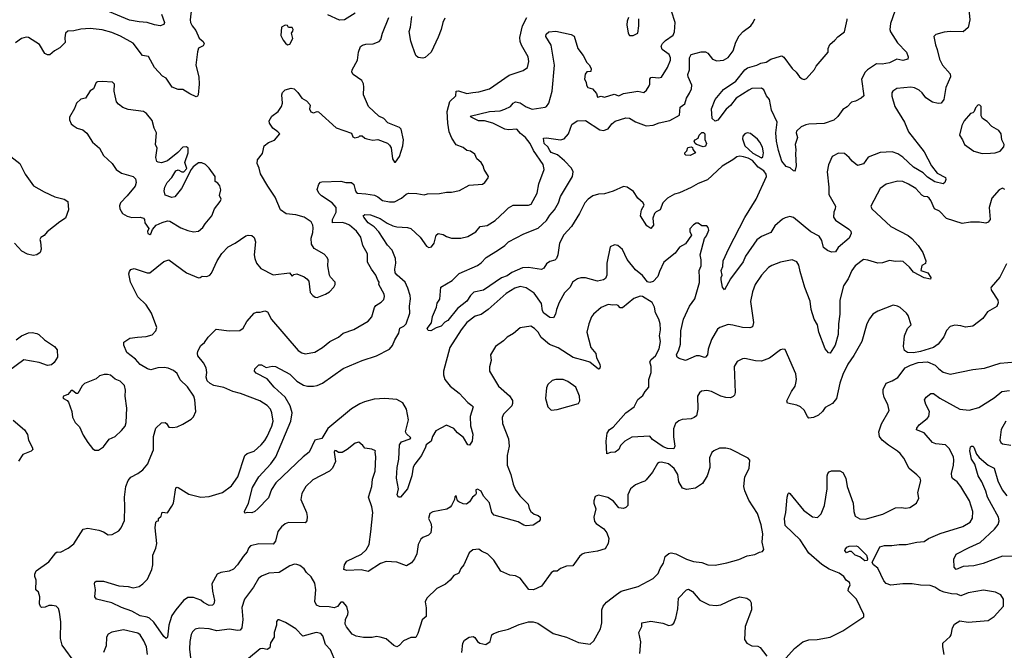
# Model space of a CAD drawing. Extents: x 1690054 to 1842981, y 782881 to 914114.
# Tile 465 of 656: x 1794160 to 1802451, y 814904 to 820218. Entities that reach past the tile are written whole.
import ezdxf

# ---------------------------------------------------------------- set-up
doc = ezdxf.new("R2010")
doc.units = 0

msp = doc.modelspace()

# ---------------------------------------------------------------- linework, layer by layer
at = {"layer": '0CON10XD'}
for points in [[(1802147.5, 820365), (1802160.8, 820215), (1802145, 820151.2), (1802104.2, 820115.8), (1801995, 820117.5), (1801945, 820111.4), (1801875, 820093.3), (1801857.5, 820075), (1801870, 820005), (1801885.6, 819965.6), (1801904.3, 819885), (1801930, 819835), (1801995, 819762), (1801997.9, 819735), (1801959.1, 819645), (1801940.8, 819545), (1801918.8, 819515), (1801895, 819510.8), (1801845, 819521.5), (1801788.8, 819558.8), (1801760.2, 819600.2), (1801735, 819624.5), (1801695, 819644.6), (1801665, 819649.6), (1801545, 819637.5), (1801512, 819615), (1801505, 819600), (1801505, 819572.5), (1801529.4, 819485), (1801610.5, 819355), (1801643.4, 819273.4), (1801774.5, 819105), (1801838.6, 818985), (1801884.5, 818924.5), (1801955, 818886.7), (1801957.7, 818872.3), (1801950, 818845), (1801935, 818833.8), (1801865, 818852.2), (1801805, 818891.3), (1801766.3, 818926.3), (1801685.4, 818975), (1801595, 819058.6), (1801555, 819087.1), (1801506.7, 819105), (1801405, 819097.1), (1801305, 819058.6), (1801265, 819003.3), (1801215, 818990), (1801170, 819025), (1801145, 819056.7), (1801105, 819090), (1801055, 819092), (1801001.2, 819065), (1800970, 818995), (1800958.6, 818935), (1800974.4, 818805.6), (1800973.1, 818745), (1801028.1, 818645), (1801027.5, 818625), (1801014.5, 818595), (1801012.1, 818555), (1801029.5, 818529.5), (1801142.1, 818452.1), (1801157.5, 818435), (1801161.1, 818415), (1801145, 818378.1), (1801051.1, 818298.9), (1801028, 818262), (1800995, 818259.2), (1800962.2, 818272.2), (1800927.9, 818297.9), (1800915, 818356.7), (1800892.5, 818392.5), (1800821, 818431), (1800675, 818551.5), (1800645, 818559.1), (1800605, 818548.2), (1800582.1, 818537.9), (1800518.3, 818481.7), (1800485, 818423.8), (1800405, 818390), (1800367.3, 818362.7), (1800272.2, 818225), (1800252.7, 818177.3), (1800145.8, 818035), (1800095, 817942.5), (1800077.5, 817965), (1800065.8, 818025), (1800065.8, 818044.2), (1800075.6, 818065), (1800065.8, 818105), (1800081.7, 818138.3), (1800084.4, 818185), (1800129.8, 818290.2), (1800265, 818550.8), (1800362.2, 818705), (1800448.5, 818895), (1800445, 818916.2), (1800425.6, 818945), (1800378, 818975), (1800329.9, 819029.9), (1800295, 819050.5), (1800255, 819063.3), (1800225, 819066.7), (1800198.3, 819061.7), (1800164.6, 819035.4), (1800075, 818984), (1799950.9, 818869.1), (1799872.8, 818837.2), (1799815, 818803.1), (1799715, 818758.6), (1799673.7, 818746.3), (1799615, 818713.3), (1799574.3, 818675), (1799552.5, 818615), (1799520.4, 818599.6), (1799506.2, 818583.8), (1799490, 818545), (1799498, 818485), (1799475, 818457.5), (1799441.2, 818481.2), (1799388.6, 818565), (1799396.5, 818615), (1799418, 818655), (1799408.9, 818675), (1799363.6, 818713.6), (1799328.7, 818768.7), (1799275, 818805.8), (1799245, 818812.5), (1799156.8, 818773.2), (1799085, 818751.5), (1799035, 818747.8), (1798985, 818733.3), (1798945.7, 818705), (1798918.5, 818675), (1798873.2, 818585), (1798805.3, 818474.7), (1798741.2, 818405), (1798704.4, 818335), (1798692.7, 818237.3), (1798679.2, 818205), (1798665, 818191.9), (1798625, 818179.4), (1798595, 818161.4), (1798572.9, 818125), (1798555, 818112.2), (1798445, 818129.5), (1798395, 818127.1), (1798305, 818087.3), (1798265, 818060), (1798218.1, 818041.9), (1798065, 817937.8), (1797985, 817922.5), (1797955, 817894), (1797924.4, 817845), (1797845.7, 817785), (1797765, 817683.8), (1797741.2, 817668.8), (1797710, 817635), (1797668.3, 817621.7), (1797623, 817597), (1797599.3, 817599.3), (1797590, 817615), (1797627, 817663), (1797635, 817717.5), (1797670, 817795), (1797675, 817830), (1797697.5, 817862.5), (1797706.7, 817965), (1797801.1, 818018.9)], [(1795605.8, 820315), (1795594.5, 820215.5), (1795597.8, 820195), (1795611.4, 820165), (1795644, 820125), (1795672.7, 820062.7), (1795703.8, 820035), (1795713.8, 820015), (1795705, 819996.7), (1795665, 819977.5), (1795657.5, 819947.5), (1795644.4, 819835), (1795668.9, 819735), (1795672.5, 819675), (1795662.5, 819585), (1795657.1, 819572.9), (1795645, 819568), (1795591.7, 819591.7), (1795535, 819628.8), (1795495, 819628.6), (1795445, 819648), (1795395, 819724), (1795362.1, 819742.1), (1795294.4, 819815), (1795245, 819907.5), (1795195, 819916), (1795115, 820019.1), (1795008.6, 820078.6), (1794935, 820109.4), (1794855, 820133.1), (1794755, 820142.9), (1794675, 820138.8), (1794615, 820123.8), (1794565, 820121.2), (1794545, 820102.5), (1794540, 820065), (1794543.8, 820025), (1794498.6, 819981.4), (1794452, 819955), (1794415, 819922), (1794395, 819921.2), (1794372.7, 819932.7), (1794327.4, 820007.4), (1794235, 820066.2), (1794215, 820071.2), (1794175, 820058.8), (1794125, 820022)], [(1795353, 820263), (1795379.2, 820195), (1795374, 820176), (1795343.9, 820166.1), (1795295.8, 820174.2), (1795235, 820194.5), (1795165, 820198.6), (1795085, 820214.4), (1794815, 820326.7)], [(1796985, 820271.4), (1796895, 820215.7), (1796852.1, 820212.1), (1796755, 820258.1)], [(1798244.2, 819464.2), (1798294, 819485), (1798315, 819513.8), (1798335, 819524), (1798375, 819515.8), (1798425, 819481.9), (1798475, 819464.6), (1798585, 819479.2), (1798596, 819485), (1798615, 819513.3), (1798642.5, 819615), (1798663.1, 819835), (1798635, 820002.5), (1798591.2, 820075), (1798592, 820095), (1798615, 820115.6), (1798675, 820120), (1798805, 820094), (1798827.9, 820077.9), (1798859.2, 819975), (1798905.7, 819915), (1798935, 819857.5), (1798955, 819837.5), (1798973.3, 819805), (1798968, 819782), (1798935, 819778.8), (1798922.3, 819757.7), (1798917.1, 819717.1), (1798929.7, 819689.7), (1798932.5, 819665), (1798945, 819646.7), (1798983.6, 819633.6), (1799017.5, 819595), (1799025, 819564.5), (1799055, 819573.1), (1799085, 819565.6), (1799165, 819590.8), (1799205, 819575.6), (1799245, 819595.7), (1799365, 819614.2), (1799415, 819604), (1799437.5, 819625), (1799459.8, 819660.2), (1799465.7, 819675), (1799466.2, 819715), (1799475, 819730), (1799486.2, 819733.8), (1799542.5, 819727.5), (1799565.6, 819734.4), (1799614.2, 819815), (1799639.2, 819875), (1799640.8, 819895), (1799630, 819925), (1799568.9, 819965), (1799560.9, 819995), (1799572.7, 820017.3), (1799597.9, 820042.1), (1799662.7, 820087.3), (1799674, 820115), (1799679.1, 820195), (1799649.7, 820289.7)], [(1801529.7, 820290.3), (1801492.9, 820185), (1801487.1, 820135), (1801492.5, 820115), (1801552.2, 820022.2), (1801627.5, 819945), (1801641.2, 819905), (1801637.5, 819885), (1801595, 819872.9), (1801545, 819886), (1801485, 819853.5), (1801423.3, 819843.3), (1801375, 819844.4), (1801298.1, 819795), (1801279.1, 819775), (1801247.1, 819715), (1801267.3, 819575), (1801245, 819555.4), (1801199.1, 819530.9), (1801165, 819522), (1801127.8, 819482.2), (1801089.7, 819460.3), (1801048.6, 819401.4), (1801015, 819372.2), (1800935, 819341.8), (1800805, 819336.8), (1800779.8, 819330.2), (1800740, 819315), (1800702.1, 819277.9), (1800698, 819265), (1800708, 819225), (1800688.8, 819165), (1800695.6, 819125), (1800691.4, 819085), (1800698.6, 818985), (1800690, 818950), (1800685, 818942.5), (1800676.7, 818943.3), (1800648.3, 818968.3), (1800615, 818979.2), (1800578.1, 819025), (1800548.1, 819115), (1800533.3, 819195), (1800527.8, 819265), (1800537.1, 819355), (1800490, 819455), (1800474.2, 819545), (1800448.4, 819575), (1800426.7, 819626.7), (1800405, 819641.1), (1800325, 819638.6), (1800300, 819625), (1800193.9, 819556.1), (1800145.6, 819495), (1800107.4, 819462.6), (1800038.7, 819371.3), (1800015, 819361.1), (1799990.5, 819385), (1799985.7, 819465), (1800016.2, 819545), (1800085, 819629.2), (1800189.3, 819700.7), (1800265, 819794), (1800287.6, 819812.4), (1800367.5, 819835), (1800399.4, 819850.6), (1800445, 819859.4), (1800485, 819884), (1800565, 819910), (1800578.3, 819911.7), (1800595, 819902.5), (1800664, 819805), (1800698, 819775), (1800726.2, 819735), (1800748.3, 819718.3), (1800765, 819714.2), (1800785, 819721.4), (1800852.7, 819797.3), (1800866.7, 819825), (1800966.7, 819945), (1800966.9, 819975), (1800980.9, 820009.1), (1801025, 820044.4), (1801047.9, 820072.1), (1801105.7, 820115), (1801128.8, 820215), (1801126.7, 820225)], [(1799514.7, 817385.3), (1799543.6, 817445), (1799555.4, 817505), (1799547.3, 817555), (1799556.5, 817605), (1799554.4, 817655), (1799542, 817695), (1799515, 817746.7), (1799506.4, 817795), (1799485, 817835.7), (1799405.4, 817885.4), (1799385, 817889.4), (1799332.7, 817867.3), (1799235, 817788.8), (1799215, 817788.8), (1799198.9, 817808.9), (1799185, 817814.6), (1799155, 817812.1), (1799115, 817818.5), (1799057.4, 817792.6), (1798990.8, 817735), (1798975.5, 817714.5), (1798951.9, 817655), (1798935.8, 817585), (1798970, 817455), (1799012, 817405), (1799018.2, 817368.2), (1799046, 817315), (1799048.3, 817291.7), (1799043, 817277), (1799035, 817273.8), (1798960.8, 817330.8), (1798925, 817343.8), (1798819.2, 817370.8), (1798695, 817452.7), (1798621.5, 817481.5), (1798550.9, 817540.9), (1798525, 817584), (1798495.8, 817615), (1798464.2, 817635.8), (1798375, 817622.5), (1798317.3, 817572.7), (1798265, 817543.8), (1798235, 817511.2), (1798166.7, 817465), (1798123.3, 817395), (1798131.2, 817345), (1798117, 817293), (1798116.4, 817256.4), (1798190.9, 817130.9), (1798285, 817049.4), (1798309.4, 817009.4), (1798310.5, 816985), (1798303.3, 816965), (1798234.3, 816895), (1798222.5, 816865), (1798225.8, 816815), (1798277.3, 816687.3), (1798282.2, 816625), (1798264.4, 816545), (1798264.6, 816465), (1798296.7, 816386.7), (1798315.3, 816305.3), (1798335.4, 816255), (1798370.4, 816205), (1798442.5, 816135), (1798450.3, 816100.3), (1798464, 816075), (1798492.6, 816052.6), (1798525, 816040.8), (1798542, 816025), (1798542, 816005), (1798531.7, 815988.3), (1798485, 815960), (1798424.2, 815954.2), (1798405, 815958.8), (1798357, 815987), (1798154.3, 816044.3), (1798134.3, 816065), (1798115, 816146.7), (1798064.2, 816204.2), (1798045, 816246.2), (1798015, 816262.5), (1798000, 816255), (1798002.5, 816225), (1797997.5, 816215), (1797972.5, 816195), (1797946.7, 816155), (1797923.6, 816136.4), (1797895, 816138.8), (1797857.5, 816155), (1797847.5, 816165), (1797835, 816210), (1797823, 816197), (1797820, 816175), (1797796.7, 816125), (1797785, 816110), (1797755.8, 816094.2), (1797638.9, 816071.1), (1797613.1, 816056.9), (1797602, 816015), (1797622, 815975), (1797628.8, 815945), (1797620.8, 815895), (1797601.2, 815875), (1797554.6, 815855.4), (1797538.1, 815841.9), (1797514.2, 815795), (1797503, 815717), (1797485.6, 815674.4), (1797459.1, 815640.9), (1797417.5, 815615), (1797335, 815647.1), (1797245, 815652.2), (1797198.9, 815635), (1797095, 815567.5), (1797035, 815582.2), (1796915, 815576.7), (1796890, 815585), (1796896, 815625), (1796915, 815654), (1797037, 815713), (1797078.8, 815751.2), (1797101.8, 815795), (1797116.3, 815903.7), (1797134.4, 816065), (1797125, 816113.3), (1797097.1, 816195), (1797126.5, 816285), (1797131.9, 816345), (1797154.3, 816415), (1797158.8, 816535), (1797152.5, 816575), (1797157.5, 816585), (1797125, 816600), (1797065, 816607.5), (1797049.3, 816629.3), (1797015, 816657.5), (1796985, 816650), (1796916.7, 816595), (1796875, 816572), (1796845, 816572), (1796825, 816586), (1796812.7, 816587.3), (1796808.8, 816575), (1796820.6, 816495), (1796795, 816439.2), (1796768.8, 816415), (1796628.3, 816341.7), (1796570.8, 816285), (1796536, 816225), (1796528.8, 816175), (1796575.6, 816065), (1796581.3, 816031.3), (1796579.2, 815995), (1796565, 815978), (1796425, 815980.5), (1796395, 815968.9), (1796364.6, 815945.4), (1796333.3, 815905), (1796314.4, 815825), (1796295, 815797.5), (1796175, 815801.9), (1796105, 815784), (1796086, 815765), (1796075, 815733.8), (1796041.4, 815695), (1795995, 815624.2), (1795961.1, 815588.9), (1795925, 815570), (1795855, 815560), (1795823.8, 815545), (1795778.7, 815465), (1795783.1, 815403.1), (1795799.5, 815325), (1795795.6, 815295), (1795785, 815285.7), (1795755, 815282.2), (1795707.2, 815307.2), (1795685.4, 815325.4), (1795625, 815350.5), (1795575, 815348.5), (1795538.6, 815325), (1795473.9, 815246.1), (1795441.2, 815198.8), (1795424.2, 815144.2), (1795415.5, 815115), (1795406, 815015), (1795395, 815002.5), (1795375, 815020), (1795290.2, 815140.2), (1795254, 815174), (1795235, 815183.5), (1795175, 815196.2), (1795104.6, 815234.6), (1795016.2, 815265), (1794935, 815304.3), (1794806.1, 815336.1), (1794793.8, 815355), (1794798, 815415), (1794788.8, 815465), (1794792.7, 815477.3), (1794805, 815486), (1794865, 815486.7), (1794995, 815448.6), (1795075, 815441.5), (1795115, 815430.5), (1795165, 815442.2), (1795198, 815465), (1795235.6, 815505), (1795272.2, 815585), (1795280, 815625), (1795280.8, 815705), (1795305.6, 815764.4), (1795315.6, 815805), (1795300, 815935), (1795306.2, 815983.8), (1795315, 815992.5), (1795330, 815995), (1795330, 816015), (1795351.2, 816035), (1795360.7, 816069.3), (1795405, 816063.3), (1795442.3, 816117.7), (1795454, 816145), (1795475, 816272.5), (1795485, 816278.8), (1795495, 816276.2), (1795585, 816220.8), (1795686.1, 816193.9), (1795755, 816200), (1795866.7, 816235), (1795945, 816290.8), (1795997.5, 816365), (1796055.7, 816545), (1796075, 816561.4), (1796135, 816582.5), (1796194.3, 816635), (1796225, 816670.8), (1796245, 816705.8), (1796282.5, 816792.5), (1796294.5, 816835.5), (1796284.5, 816905), (1796271.1, 816935), (1796245, 816966.7), (1796183.3, 817005), (1796018.7, 817068.7), (1795955, 817084.3), (1795878.6, 817118.6), (1795795, 817136.2), (1795765, 817152.1), (1795739.4, 817175), (1795729.5, 817205), (1795736.2, 817245), (1795730, 817285), (1795706.9, 817326.9), (1795661.4, 817385), (1795656.5, 817405), (1795660.7, 817425), (1795686.3, 817473.7), (1795715, 817496.4), (1795747.6, 817542.4), (1795815, 817611.2), (1795925, 817595.5), (1796015, 817599.2), (1796040.6, 817619.4), (1796074.1, 817675.9), (1796135, 817743.8), (1796155, 817753.1), (1796185, 817753.1), (1796225, 817764), (1796246.6, 817756.6), (1796281.7, 817691.7), (1796505, 817429.2), (1796535, 817410.8), (1796565, 817402), (1796645, 817417.5), (1796708.8, 817455), (1796773, 817507), (1796845, 817543.8), (1796883.3, 817575), (1796975, 817608.1), (1797095, 817677.5), (1797125.8, 817715), (1797148.3, 817791.7), (1797159.5, 817810.5), (1797205, 817838), (1797225, 817860), (1797232, 817885), (1797228.8, 817905), (1797183.8, 817985), (1797187.5, 818005), (1797175, 818022.5), (1797160, 818065), (1797121.2, 818115), (1797089.2, 818175), (1797088.1, 818245), (1797048.5, 818315), (1797031.5, 818385), (1796995, 818434.4), (1796936.7, 818485), (1796905, 818500.6), (1796875, 818507.5), (1796794.6, 818504.6), (1796795.4, 818535), (1796825.4, 818595), (1796824.6, 818635), (1796792.5, 818675), (1796702.8, 818732.8), (1796679.6, 818755), (1796665.8, 818785.8), (1796678.3, 818831.7), (1796691.7, 818848.3), (1796705, 818852.2), (1796865, 818856.2), (1796905, 818845.5), (1796954.6, 818845.4), (1796975, 818828.9), (1796985, 818784.4), (1796993.7, 818763.7), (1797004.8, 818754.8), (1797075, 818751.6), (1797148.9, 818738.9), (1797176.2, 818726.2), (1797214.2, 818695), (1797275, 818682.2), (1797316.4, 818683.6), (1797374, 818715), (1797415, 818748.6), (1797435, 818755.7), (1797505, 818753.8), (1797565, 818742.5), (1797595, 818749.2), (1797695, 818752.9), (1797754.1, 818764.1), (1797795, 818763.3), (1797863, 818777), (1797945, 818823.8), (1798057.6, 818832.4), (1798076.2, 818845), (1798106.1, 818883.9), (1798106.7, 818895), (1798072, 818955), (1798063.8, 818985), (1798045, 819013.3), (1798008.8, 819045), (1797993.9, 819083.9), (1797955, 819108.8), (1797926.4, 819116.4), (1797895, 819140), (1797835, 819164), (1797797.9, 819217.9), (1797777.8, 819272.2), (1797765.5, 819345), (1797760.9, 819445), (1797782.6, 819527.4), (1797832.5, 819575), (1797834.4, 819615.6), (1797855, 819619.2), (1797925, 819595.7), (1797976.3, 819603.7), (1798025, 819610.6), (1798115, 819635.6), (1798280.4, 819749.6), (1798400.3, 819789.7), (1798435.8, 819814.2), (1798448, 819865), (1798440.8, 819905), (1798385, 820003.8), (1798373.6, 820035), (1798372.4, 820067.6), (1798393.3, 820165), (1798429.2, 820235)], [(1796415, 820006.7), (1796435, 820012.5), (1796460.6, 820059.4), (1796448.8, 820105), (1796460.4, 820119.6), (1796462.9, 820135), (1796455, 820150.8), (1796425, 820152.5), (1796415, 820167.5), (1796395, 820170), (1796365.9, 820154.1), (1796360, 820085), (1796377.5, 820045), (1796398.3, 820018.3), (1796415, 820006.7)], [(1796501.2, 819605), (1796535, 819556.2), (1796574.3, 819534.3), (1796602.3, 819502.3), (1796606.2, 819495), (1796601.2, 819465), (1796612.2, 819442.2), (1796635, 819432.5), (1796665, 819443.3), (1796675, 819440), (1796825, 819306.7), (1796955, 819260), (1796965, 819230), (1796983, 819223), (1797015, 819230), (1797025, 819240), (1797045, 819240), (1797065, 819220), (1797083.6, 819213.6), (1797135, 819203.3), (1797175, 819206.7), (1797256.9, 819176.9), (1797275, 819161.2), (1797287.9, 819137.9), (1797299.2, 819045), (1797315, 819017.5), (1797325, 819016.7), (1797358.1, 819065), (1797387.5, 819155), (1797392, 819205), (1797373.3, 819295), (1797359.5, 819309.5), (1797259.5, 819349.5), (1797225, 819386.2), (1797184.2, 819404.2), (1797097.5, 819485), (1797056.2, 819585), (1797058.6, 819648.6), (1797055.7, 819675.7), (1797040, 819705), (1796967.5, 819755), (1796957.5, 819775), (1796960, 819795), (1797004, 819875), (1797012.5, 819945), (1797028.8, 819991.2), (1797046.1, 820003.9), (1797075, 820012), (1797136.7, 820013.3), (1797186, 820034), (1797200.7, 820049.3), (1797216, 820105), (1797268.6, 820235)], [(1797740.2, 820229.8), (1797721.9, 820195), (1797708.9, 820135), (1797685, 820070), (1797625, 819943.8), (1797575, 819900), (1797555, 819892.5), (1797515, 819898), (1797494.4, 819914.4), (1797467.1, 819995), (1797454.1, 820035.9), (1797440.9, 820119.1), (1797451.2, 820155), (1797461.4, 820245)], [(1797801.1, 818018.9), (1797861.7, 818078.3), (1798015, 818145.7), (1798045, 818168.6), (1798088.1, 818215), (1798192.6, 818277.4), (1798245.8, 818314.2), (1798276, 818345), (1798405, 818414.5), (1798525, 818460.4), (1798595.9, 818525), (1798625, 818570.4), (1798664.7, 818615), (1798697.4, 818675), (1798712.9, 818727.1), (1798814.6, 818895), (1798820.5, 818935), (1798807, 818967), (1798746.9, 819026.9), (1798687.6, 819077.6), (1798635, 819097.4), (1798624.4, 819114.4), (1798606.2, 819146.2), (1798575.6, 819175), (1798571.7, 819218.3), (1798595, 819221.2), (1798715, 819206.4), (1798745, 819213.3), (1798781.5, 819255), (1798810, 819335), (1798855, 819363.9), (1798925, 819367.5), (1799045, 819290), (1799074.5, 819284.5), (1799115, 819298.6), (1799145, 819340.8), (1799175, 819361.9), (1799265, 819390.5), (1799295, 819386.4), (1799345, 819355.6), (1799435, 819323.5), (1799495, 819329.5), (1799545, 819349.1), (1799635, 819366.7), (1799716.5, 819413.5), (1799720.8, 819479.2), (1799760.9, 819509.1), (1799776, 819555), (1799800.6, 819599.4), (1799815.5, 819635), (1799819.6, 819665), (1799789.4, 819735), (1799786.9, 819755), (1799799.5, 819795), (1799800.8, 819895), (1799813.1, 819925), (1799897, 819947), (1799935, 819946.8), (1799954.4, 819935), (1799994.5, 819884.5), (1800029.5, 819869.5), (1800085, 819877.1), (1800125, 819898.6), (1800166.9, 819955), (1800190.6, 820029.4), (1800218.6, 820081.4), (1800251.9, 820118.1), (1800315.4, 820164.6), (1800337, 820193), (1800348.9, 820225)], [(1799287.5, 820235), (1799273.9, 820206.1), (1799272, 820175), (1799283.8, 820105), (1799295, 820083.3), (1799325, 820083.3)], [(1799325, 820083.3), (1799364, 820105), (1799372.5, 820165), (1799373.3, 820225)], [(1795255, 818406.7), (1795265, 818413.3), (1795279.3, 818450.7), (1795310, 818485), (1795360.3, 818509.7), (1795405, 818522.9), (1795425, 818519.2), (1795516.7, 818465), (1795575, 818440), (1795625, 818430.8), (1795665, 818436), (1795702.7, 818467.3), (1795721.2, 818498.8), (1795778.8, 818565), (1795800, 818625), (1795848.8, 818685), (1795856.2, 818705), (1795843.8, 818735), (1795854, 818785), (1795845, 818817.5), (1795829.5, 818839.5), (1795807.5, 818855), (1795805.9, 818895.9), (1795756.1, 818966.1), (1795725, 818997.5), (1795695, 819012.5), (1795665, 819012.5), (1795620.9, 818979.1), (1795604.1, 818955.9), (1795523.8, 818795), (1795467.5, 818725), (1795440.7, 818720.7), (1795385, 818740), (1795376.7, 818775), (1795383.3, 818805), (1795403.3, 818845), (1795442.3, 818887.7), (1795475, 818943.3), (1795495, 818952.5), (1795525, 818936.7), (1795543.6, 818936.4), (1795566.7, 818965), (1795550, 819015), (1795578.8, 819095), (1795580, 819135), (1795565, 819146), (1795535, 819143.8), (1795491.2, 819098.8), (1795405, 819028), (1795355, 819012), (1795325, 819016.2), (1795315, 819023.3), (1795305.8, 819055), (1795316.7, 819135), (1795304, 819165), (1795313.3, 819265), (1795293.3, 819303.3), (1795275, 819366.7), (1795227, 819427), (1795203.9, 819443.9), (1795075, 819460), (1795028.8, 819478.8), (1794991.2, 819505), (1794976, 819525), (1794963.3, 819575), (1794956.2, 819615), (1794958.8, 819675), (1794941.7, 819691.7), (1794855, 819696.2), (1794815, 819693.3), (1794805, 819687.5), (1794782.5, 819635), (1794755, 819617.5), (1794715, 819556.7), (1794675, 819547.5), (1794640, 819515), (1794621.7, 819468.3), (1794580, 819395), (1794580, 819375), (1794595, 819340), (1794610, 819325), (1794644.4, 819304.4), (1794690.7, 819290.7), (1794725, 819260), (1794774, 819185), (1794832.5, 819135), (1794865, 819073.3), (1794938.8, 819005), (1794972.5, 818955), (1795017.5, 818925), (1795115, 818896), (1795135, 818876.7), (1795142, 818845), (1795132, 818815), (1795066.4, 818733.6), (1795010, 818675), (1795001.2, 818648.8), (1795003, 818623), (1795025, 818583.8), (1795065, 818560.8), (1795105, 818551.4), (1795173.9, 818553.9), (1795202.5, 818545), (1795212.5, 818535), (1795213.3, 818505), (1795247, 818457), (1795237, 818433), (1795240, 818415), (1795255, 818406.7)], [(1794631.8, 814791.8), (1794518.6, 814948.6), (1794504.4, 815005), (1794505.7, 815145), (1794495.7, 815225), (1794485.9, 815255.9), (1794467.5, 815275), (1794435, 815282), (1794405, 815280.8), (1794375, 815268), (1794345, 815266), (1794335, 815273.8), (1794327.1, 815295), (1794328.6, 815355), (1794320, 815395), (1794297.5, 815415), (1794300, 815495), (1794287.5, 815525), (1794286.7, 815545), (1794300, 815575), (1794405, 815650), (1794465, 815726.7), (1794475, 815733.3), (1794505, 815732), (1794568.8, 815765), (1794615, 815800.8), (1794695, 815924), (1794735, 815933.1), (1794826.4, 815916.4), (1794865, 815902.5), (1794906.4, 815876.4), (1794939.5, 815880.5), (1794995, 815910), (1795014.2, 815935.8), (1795043, 815997), (1795046.7, 816115), (1795041.9, 816195), (1795054.4, 816285), (1795072.5, 816335), (1795095, 816362.5), (1795155, 816393.6), (1795195.9, 816424.1), (1795240, 816475), (1795250, 816505), (1795286.4, 816593.6), (1795286.7, 816705), (1795306, 816775), (1795355, 816821.2), (1795383.9, 816823.9), (1795396.7, 816815), (1795415, 816783.8), (1795448.8, 816781.2), (1795485, 816788), (1795535, 816808.8), (1795605, 816852.5), (1795625, 816872.5), (1795644, 816915), (1795635.7, 817015), (1795625.6, 817045), (1795572.9, 817125), (1795512.1, 817182.1), (1795485, 817235.8), (1795455, 817262.9), (1795411.7, 817281.7), (1795376.9, 817286.9), (1795324.7, 817285.3), (1795265, 817268.2), (1795236.2, 817275), (1795175, 817313.3), (1795135, 817357.5), (1795063.3, 817413.3), (1795035.8, 817475), (1795038.3, 817501.7), (1795086.7, 817535), (1795153.1, 817543.1), (1795225, 817548.2), (1795275, 817563.1), (1795307.5, 817595), (1795315.6, 817625), (1795269.2, 817745), (1795225.3, 817815.3), (1795155, 817881.9), (1795092.7, 818005), (1795080, 818075), (1795084.5, 818095.5), (1795097.4, 818112.6), (1795125, 818120.5), (1795233.7, 818083.7), (1795255, 818084.5), (1795375, 818179.2), (1795415, 818193.8), (1795565, 818084.2), (1795665, 818043.3), (1795680, 818045), (1795697, 818057), (1795735.9, 818054.1), (1795762.5, 818065), (1795775, 818082.5), (1795822.9, 818185), (1795861.9, 818248.1), (1795915, 818304.4), (1795975, 818333.3), (1796063.3, 818395), (1796085, 818402.5), (1796115, 818398.8), (1796135, 818382.5), (1796145.8, 818345.8), (1796135.8, 818235), (1796139.2, 818205), (1796155, 818166.7), (1796190.3, 818120.3), (1796295, 818068.6), (1796433.3, 818083.3), (1796455, 818057.5), (1796469.3, 818070.7), (1796495, 818076.2), (1796555, 818052), (1796578.8, 818035), (1796593.8, 818015), (1796605, 817920), (1796627.5, 817895), (1796649.3, 817879.3), (1796665, 817876.2), (1796735, 817903.8), (1796770, 817925), (1796806.2, 817965), (1796816.7, 817985), (1796817.5, 818005), (1796777.7, 818047.7), (1796770, 818065), (1796755.8, 818145), (1796757.1, 818195), (1796750, 818215), (1796725, 818241.2), (1796638.7, 818288.7), (1796617.5, 818325), (1796614.4, 818375.6), (1796627.5, 818425), (1796630, 818465), (1796628.1, 818485), (1796615, 818513.8), (1796555, 818552.5), (1796485, 818574.3), (1796405, 818582.9), (1796355, 818614.2), (1796312.1, 818722.1), (1796248.6, 818815), (1796188.6, 818918.6), (1796177.3, 818967.3), (1796160, 819005), (1796163, 819037), (1796205, 819091.2), (1796218, 819155), (1796255, 819182), (1796305, 819202.5), (1796350, 819255), (1796333.9, 819273.9), (1796292.2, 819302.2), (1796264.2, 819345), (1796260, 819365), (1796282.5, 819405), (1796335.4, 819444.6), (1796364.5, 819485.5), (1796374.4, 819515), (1796368.6, 819585), (1796373.3, 819605), (1796395, 819626.9), (1796445, 819639.4), (1796470, 819635), (1796501.2, 819605)], [(1802455, 818787.5), (1802435, 818797.5), (1802406.4, 818783.6), (1802346.7, 818715), (1802322.5, 818635), (1802330.8, 818535), (1802315, 818511.2), (1802295, 818502), (1802240.5, 818510.5), (1802165, 818511.1), (1802095, 818500), (1801963.6, 818543.6), (1801905, 818604), (1801863.2, 818623.2), (1801833.1, 818695), (1801817.5, 818715), (1801805, 818724.3), (1801775, 818727.5), (1801755, 818739.2), (1801706.2, 818795), (1801645, 818831.4), (1801595, 818852.9), (1801555, 818858), (1801455, 818831.4), (1801404.2, 818795), (1801326.7, 818645), (1801335, 818623.3), (1801496.2, 818475), (1801640.3, 818400.3), (1801671.2, 818375), (1801724.3, 818314.3), (1801765.8, 818255), (1801791.2, 818185), (1801787.7, 818162.3), (1801755, 818146.7), (1801746.7, 818105), (1801807.5, 818085), (1801832.5, 818045), (1801828.3, 818031.7), (1801775, 818043.1), (1801685, 818091.2), (1801652.7, 818132.7), (1801598.9, 818178.9), (1801575, 818183.3), (1801535, 818179.4), (1801485, 818187.5), (1801425, 818170), (1801385, 818165.7), (1801302.3, 818192.3), (1801265, 818196.2), (1801195.8, 818145), (1801167.1, 818105), (1801135.8, 818035), (1801097.5, 817975), (1801064.6, 817855), (1801066, 817735), (1801053.6, 817653.6), (1801051.8, 817565), (1801027.5, 817475), (1800985, 817408.8), (1800971.4, 817411.4), (1800942, 817445), (1800888.1, 817585), (1800876.7, 817646.7), (1800850.8, 817695), (1800824.6, 817774.6), (1800816.9, 817845), (1800771.7, 817961.7), (1800731.1, 818095), (1800720.5, 818150.5), (1800705, 818176.7), (1800665, 818193.8), (1800565.9, 818174.1), (1800493.2, 818146.8), (1800465, 818129.2), (1800405, 818064), (1800354.3, 817985), (1800329.4, 817925), (1800314.4, 817844.4), (1800340, 817665), (1800330.9, 817629.1), (1800307.6, 817622.4), (1800245, 817623.6), (1800165, 817644.5), (1800125, 817648.2), (1800056.2, 817625), (1800035, 817610), (1799986.1, 817523.9), (1799958, 817442), (1799950.6, 817395), (1799935.6, 817374.4), (1799925, 817371.4), (1799884.6, 817384.6), (1799855, 817386.1), (1799765, 817346.6), (1799711.9, 817361.9), (1799695.5, 817375), (1799690, 817395), (1799710, 817435), (1799723.3, 817485), (1799727.7, 817595), (1799750.8, 817695), (1799799.1, 817805), (1799845.4, 817865), (1799883, 818003), (1799883.9, 818043.9), (1799881.9, 818105), (1799897.3, 818145), (1799897.8, 818195), (1799890, 818235), (1799926.1, 818373.9), (1799943.6, 818396.4), (1799962.5, 818445), (1799956.7, 818466.7), (1799945, 818480), (1799905, 818480), (1799873, 818503), (1799855, 818502.5), (1799835, 818490), (1799803.3, 818455), (1799803.6, 818433.6), (1799817, 818403), (1799765, 818330), (1799715, 818300.8), (1799680, 818250), (1799584.3, 818175), (1799546.6, 818095), (1799534.6, 818055), (1799495, 818010.5), (1799465, 818003.3), (1799445, 818009.1), (1799403.2, 818063.2), (1799345, 818110.9), (1799276.1, 818196.1), (1799235, 818280), (1799197.5, 818315), (1799169.3, 818320.7), (1799132.5, 818305), (1799102.9, 818167.1), (1799104.2, 818065), (1799091.7, 818038.3), (1799075.7, 818024.3), (1799025, 818013.1), (1798925, 818041.9), (1798885, 818043.1), (1798856.2, 818035), (1798816.2, 818005), (1798796.2, 817965), (1798748.8, 817915), (1798702, 817835), (1798679.4, 817775), (1798671.9, 817735), (1798654.3, 817705.7), (1798625, 817708.1), (1798572.5, 817745), (1798562.9, 817765), (1798554.6, 817825), (1798492.2, 817912.2), (1798425, 817958.9), (1798375, 817970.6), (1798328, 817955), (1798255, 817909.4), (1798104.2, 817775), (1798045, 817734.4), (1797995, 817718.2), (1797925.6, 817665), (1797878.5, 817605), (1797782.9, 817455), (1797729.4, 817255), (1797727.8, 817225), (1797739.5, 817185), (1797785, 817130.6), (1797860.6, 817070.6), (1797935, 816990.8), (1797968.3, 816968.3), (1797977.5, 816955), (1797952.2, 816875), (1797956.5, 816795), (1797974.4, 816725), (1797969.2, 816665), (1797946.4, 816633.6), (1797935, 816636.7), (1797896.8, 816696.8), (1797846.8, 816736.8), (1797815, 816773.8), (1797755, 816802.5), (1797665, 816753.3), (1797636, 816705), (1797624.1, 816665.9), (1797582.5, 816635), (1797576, 816615), (1797542.5, 816545), (1797487, 816473), (1797473.4, 816446.6), (1797461.1, 816375), (1797424.5, 816265), (1797365.6, 816194.4), (1797350, 816195), (1797339.2, 816215), (1797351.1, 816265), (1797333.3, 816355), (1797337.7, 816445), (1797351.8, 816515), (1797357.5, 816635), (1797375, 816660), (1797446.7, 816685), (1797453.8, 816695), (1797418.1, 816728.1), (1797410, 816745), (1797435.3, 816845), (1797418.5, 816935), (1797385, 816989.5), (1797335, 817018.2), (1797235, 817025.4), (1797145, 817021.1), (1797063.6, 816996.4), (1797025, 816981.2), (1796955, 816940), (1796755.9, 816774.1), (1796705, 816690.2), (1796645.3, 816674.7), (1796597.8, 816575), (1796546, 816534), (1796317.1, 816315), (1796280.2, 816259.8), (1796255, 816188.8), (1796166.2, 816095), (1796140, 816075), (1796115, 816063.8), (1796075, 816066.7), (1796055, 816060), (1796052.5, 816075), (1796085.8, 816145), (1796121.5, 816275), (1796173.5, 816365), (1796275.5, 816475), (1796315.7, 816535), (1796444.6, 816835.4), (1796454.6, 816905), (1796437.1, 816965), (1796395, 817037.1), (1796301.7, 817121.7), (1796245, 817192.9), (1796150.2, 817240.2), (1796138.6, 817255), (1796139.2, 817275), (1796175, 817308.8), (1796195, 817308.8), (1796235, 817286.2), (1796285, 817298), (1796315, 817296), (1796435, 817231.4), (1796495, 817171.4), (1796548.9, 817138.9), (1796585, 817130), (1796635, 817130), (1796663.8, 817135), (1796710.8, 817155), (1796885, 817280), (1797044.7, 817345.3), (1797165, 817385.6), (1797275, 817441.4), (1797298.3, 817471.7), (1797318.7, 817521.3), (1797351.9, 817575), (1797360.4, 817619.6), (1797396, 817635), (1797415.3, 817654.7), (1797446, 817744), (1797443.2, 817805), (1797451.6, 817865), (1797446.9, 817895), (1797429.7, 817955), (1797405.6, 818005.6), (1797337.8, 818065), (1797322.7, 818085), (1797318.2, 818115), (1797327.3, 818165), (1797324.7, 818205), (1797296.1, 818276.1), (1797257.6, 818317.6), (1797185, 818430.6), (1797145, 818471.1), (1797093.6, 818505), (1797056.7, 818555), (1797053.3, 818565), (1797065, 818576), (1797115, 818574.2), (1797195, 818542.7), (1797253.1, 818503.1), (1797301.7, 818481.7), (1797335, 818473.3), (1797425, 818467.5), (1797455, 818457.5), (1797531.9, 818385), (1797585, 818308.8), (1797605, 818298.8), (1797626.4, 818303.6), (1797651.2, 818335), (1797667.5, 818402.5), (1797683.3, 818416.7), (1797725, 818407.8), (1797755, 818390), (1797795, 818377.5), (1797875, 818377.5), (1797935, 818392), (1798000.5, 818429.5), (1798037.5, 818475), (1798095, 818484.3), (1798165, 818525.7), (1798245, 818601.9), (1798275, 818632.9), (1798315, 818655.8), (1798444.2, 818655.8), (1798465.5, 818664.5), (1798518, 818755), (1798532.2, 818835), (1798577.5, 818955), (1798568.3, 818998.3), (1798485.4, 819115.4), (1798459.3, 819175), (1798420.4, 819225), (1798378.1, 819258.1), (1798346.1, 819296.1), (1798275, 819289.2), (1798245, 819294), (1798145, 819346.2), (1798075, 819364.6), (1798023.8, 819365), (1797962.5, 819395), (1797953.3, 819405), (1798115, 819445.3), (1798205, 819450.3), (1798244.2, 819464.2)], [(1802265, 819088.8), (1802335, 819093.8), (1802375, 819096.7), (1802415, 819110), (1802446.7, 819145), (1802450, 819165), (1802431.2, 819205), (1802423.3, 819255), (1802405, 819283.3), (1802345, 819318.8), (1802305, 819360), (1802267.5, 819385), (1802257, 819407), (1802256.7, 819485), (1802245, 819497.5), (1802230.7, 819499.3), (1802206.7, 819475), (1802196.2, 819443.8), (1802185, 819432.5), (1802165, 819427.5), (1802114, 819365), (1802093.8, 819325), (1802072.5, 819245), (1802100, 819205), (1802115, 819166.7), (1802195, 819109.2), (1802265, 819088.8)], [(1799915, 819147.5), (1799860, 819165), (1799847.5, 819175), (1799840, 819195), (1799846.7, 819205), (1799871.7, 819218.3), (1799881.2, 819245), (1799905, 819267.5), (1799917, 819267), (1799930, 819255), (1799929.3, 819209.3), (1799942.5, 819175), (1799935, 819152.5), (1799915, 819147.5)], [(1800405, 819053.5), (1800418, 819062), (1800424.4, 819095), (1800414.5, 819144.5), (1800392.9, 819185), (1800371.7, 819211.7), (1800315, 819258), (1800285, 819263.8), (1800265, 819256.2), (1800248, 819235), (1800245.7, 819215), (1800267.3, 819155), (1800333.1, 819093.1), (1800405, 819053.5)], [(1799805, 819073.3), (1799770, 819075), (1799760, 819085), (1799760, 819095), (1799776.2, 819113.8), (1799785, 819140), (1799815, 819147.5), (1799825, 819140), (1799828.8, 819125), (1799850, 819095), (1799805, 819073.3)], [(1794086.5, 819065), (1794162, 819005), (1794205.5, 818915), (1794277.6, 818817.6), (1794365, 818765.8), (1794455, 818726.2), (1794535, 818706.2), (1794566.7, 818685), (1794571.2, 818615), (1794546.7, 818545), (1794497.5, 818515), (1794390.9, 818429.1), (1794365, 818398.8), (1794337.3, 818382.7), (1794330, 818365), (1794335.7, 818345), (1794342, 818285), (1794332.7, 818257.3), (1794305, 818236), (1794275, 818230.8), (1794225, 818242.5), (1794177.4, 818267.4), (1794116, 818335)], [(1802469.7, 818160.3), (1802412.1, 818047.9), (1802338.8, 817965), (1802336.2, 817955), (1802343.8, 817935), (1802396.4, 817853.6), (1802398.3, 817831.7), (1802387.7, 817802.3), (1802310, 817755), (1802270.9, 817699.1), (1802185, 817635.7), (1802125, 817626.9), (1802085, 817639.4), (1802035.4, 817644.6), (1801995, 817632.9), (1801965, 817597.5), (1801940.6, 817545), (1801894.2, 817485), (1801855, 817454.2), (1801745, 817421.2), (1801685, 817412), (1801635, 817413.3), (1801611.2, 817431.2), (1801602, 817465), (1801609.2, 817555), (1801635, 817616.7), (1801665.7, 817645.7), (1801640, 817725), (1801626.7, 817745), (1801575, 817793.3), (1801550, 817805), (1801515, 817811.2), (1801385, 817761.2), (1801343.3, 817735), (1801314.3, 817695.7), (1801294, 817655), (1801252, 817505), (1801183.2, 817386.8), (1801133.8, 817316.2), (1801092.4, 817227.6), (1801065.8, 817154.2), (1801038.8, 817025), (1801005, 816983.8), (1800941.3, 816948.7), (1800920, 816915), (1800886.7, 816885), (1800845, 816866.2), (1800805, 816861.2), (1800793, 816873), (1800765, 816928.8), (1800735.5, 816955.5), (1800705, 816969.2), (1800625, 816986.7), (1800620, 817005), (1800660, 817085), (1800688.9, 817131.1), (1800695.6, 817155), (1800701.4, 817185), (1800695.6, 817235), (1800605, 817440), (1800585, 817442.5), (1800565, 817436.7), (1800475, 817366.9), (1800405, 817339.4), (1800355, 817341.9), (1800265, 817362.5), (1800245, 817360.8), (1800201.7, 817338.3), (1800175.8, 817295), (1800184.2, 817075.8), (1800178, 817055), (1800167, 817043), (1800145, 817032.5), (1800105, 817034.4), (1800065, 817046.9), (1799985, 817085.7), (1799945, 817094), (1799901.7, 817088.3), (1799883.8, 817075), (1799866, 817045), (1799869.2, 816935), (1799859.1, 816880.9), (1799840, 816865), (1799815, 816855.7), (1799738.3, 816848.3), (1799710.9, 816839.1), (1799682.9, 816815), (1799665, 816770), (1799665.7, 816704.3), (1799677.1, 816625), (1799668.6, 816601.4), (1799615, 816605.3), (1799577.6, 816617.6), (1799489.7, 816679.7), (1799465, 816708.9), (1799315, 816701.4), (1799255, 816667.5), (1799219.8, 816630.2), (1799205, 816597.1), (1799175, 816572.9), (1799135, 816570.5), (1799105, 816560), (1799097.1, 816665), (1799106.9, 816735), (1799125.4, 816764.6), (1799155.9, 816784.1), (1799265, 816903.8), (1799335, 816956.2), (1799363.7, 817016.3), (1799407.8, 817052.2), (1799425.7, 817085), (1799457.6, 817122.4), (1799458.6, 817185), (1799478.1, 817245), (1799476.9, 817295), (1799466.7, 817335), (1799477.1, 817355), (1799514.7, 817385.3)], [(1794129.7, 817520.3), (1794175, 817554.3), (1794235, 817579.4), (1794265, 817581.5), (1794303.6, 817573.6), (1794321.2, 817565), (1794368.8, 817518.8), (1794454, 817465), (1794476, 817435), (1794480, 817375), (1794451.7, 817328.3), (1794429.1, 817310.9), (1794393.8, 817303.8), (1794325, 817329.6), (1794195, 817350.6), (1794065, 817255.5)], [(1800565, 814786.2), (1800685, 814920), (1800755, 814975.8), (1800805, 814992.5), (1800875, 814994.2), (1800985, 815015.8), (1801092.1, 815067.9), (1801266.7, 815185), (1801268.8, 815205), (1801205.7, 815335), (1801136.2, 815405), (1801137.5, 815425), (1801152.5, 815455), (1801147.5, 815475), (1801120, 815495), (1801098.8, 815525), (1801058.8, 815555), (1800975, 815589.3), (1800915, 815627.5), (1800805, 815722.2), (1800731.1, 815835), (1800604.6, 815955), (1800599.5, 816015), (1800612.5, 816065), (1800622, 816195), (1800630, 816225), (1800635, 816230), (1800645, 816226.2), (1800758.8, 816085), (1800835, 816030), (1800877.3, 816022.7), (1800908, 816055), (1800937.1, 816125), (1800958.6, 816265), (1800960, 816375), (1800965.8, 816394.2), (1800975, 816406.7), (1800994.3, 816415.7), (1801065, 816415.7), (1801091.7, 816401.7), (1801115.5, 816355.5), (1801128.6, 816285), (1801176.7, 816145), (1801184.4, 816075), (1801195.7, 816035.7), (1801233, 816013), (1801278.8, 816008.8), (1801427.3, 816052.7), (1801535.8, 816104.2), (1801585, 816107.5), (1801618, 816102), (1801655, 816108.8), (1801710, 816145), (1801730, 816185), (1801722, 816235), (1801748.6, 816331.4), (1801742, 816355), (1801715, 816384), (1801649.2, 816435), (1801605, 816523.8), (1801575, 816562), (1801552.6, 816582.6), (1801475, 816631.9), (1801423.1, 816675), (1801399.4, 816705), (1801394.6, 816745), (1801418, 816812), (1801482, 816925), (1801471.2, 816975), (1801440, 817035), (1801430, 817075), (1801431.4, 817101.4), (1801455.6, 817154.4), (1801506.7, 817175), (1801555, 817204), (1801617, 817283), (1801662.1, 817307.9), (1801725, 817330), (1801805, 817334), (1801867.2, 817307.2), (1801898, 817275), (1801935, 817248.6), (1801995, 817230.8), (1802185, 817270), (1802285, 817282.5), (1802415, 817324.2), (1802545, 817334.4)], [(1794825, 816591.2), (1794865, 816620), (1794915, 816683.8), (1794963, 816707), (1795018.8, 816755), (1795047, 816793), (1795055.9, 816824.1), (1795061.4, 816945), (1795048.1, 817045), (1795050, 817095), (1795044, 817135), (1795005, 817173.3), (1794965, 817190), (1794925, 817221.2), (1794898.8, 817228.8), (1794871.4, 817228.6), (1794832.3, 817217.7), (1794805, 817191.2), (1794705, 817152.5), (1794685, 817131.2), (1794650.7, 817069.3), (1794635, 817067.5), (1794605, 817093.3), (1794595, 817092.5), (1794565, 817060), (1794530, 817045), (1794524, 817035), (1794528.8, 817025), (1794559.4, 817009.4), (1794571.2, 816995), (1794600, 816915), (1794605, 816870), (1794627.5, 816825), (1794665, 816787.5), (1794695, 816717.5), (1794733.3, 816655), (1794774.1, 816604.1), (1794791.7, 816591.7), (1794825, 816591.2)], [(1798635, 816927.5), (1798685, 816934), (1798865, 816983.8), (1798876.2, 817005), (1798874, 817045), (1798841.7, 817121.7), (1798775, 817168.6), (1798735, 817185.8), (1798675, 817186.2), (1798645, 817176.7), (1798607.5, 817145), (1798596.7, 817115), (1798587.5, 817025), (1798606.1, 816956.1), (1798635, 816927.5)], [(1801945, 814870), (1801932.9, 814935), (1801934.2, 814965.8), (1801995, 815020), (1802004, 815035), (1802013.8, 815095), (1802032.5, 815125), (1802076.4, 815153.6), (1802145, 815142.5), (1802315.6, 815154.4), (1802365, 815188), (1802444.1, 815275.9), (1802444, 815335), (1802421.2, 815371.2), (1802377.5, 815395), (1802275, 815411.4), (1802145, 815389.2), (1802085, 815364), (1802053.9, 815376.1), (1802005, 815380), (1801945, 815395.6), (1801908.7, 815408.7), (1801866.2, 815436.2), (1801825, 815450), (1801745, 815454.2), (1801675, 815465.6), (1801595, 815465.6), (1801495, 815452.5), (1801455, 815467.1), (1801435, 815490), (1801385.6, 815595.6), (1801348.8, 815625), (1801337.5, 815645), (1801403.9, 815776.1), (1801443.2, 815786.8), (1801505, 815787.1), (1801565.6, 815795.6), (1801625, 815794.5), (1801715, 815816.5), (1801775, 815820), (1801813.7, 815846.3), (1801910.5, 815889.5), (1802101.7, 815948.3), (1802162, 815985), (1802183, 816017), (1802184.4, 816074.4), (1802157.8, 816165), (1802084.6, 816284.6), (1802053.6, 816323.6), (1802015, 816352), (1802007.5, 816365), (1802006.7, 816395), (1802023.5, 816465), (1802025.5, 816505.5), (1802021.9, 816535), (1801987.5, 816605), (1801955, 816635.6), (1801874.5, 816644.5), (1801845.5, 816655.5), (1801775, 816735.7), (1801712.5, 816762.5), (1801713.8, 816775), (1801735, 816804.2), (1801801.9, 816858.1), (1801814.2, 816875), (1801820, 816915), (1801789.5, 816975), (1801778.6, 817015), (1801792, 817038), (1801831.3, 817068.7), (1801855, 817066.9), (1801908.9, 817028.9), (1802075, 816935.8), (1802155, 816928.1), (1802235, 816949.6), (1802365, 817032.5), (1802430, 817085), (1802493.8, 817093.8)], [(1794105, 816842.5), (1794200.5, 816760.5), (1794225, 816722.5), (1794235.8, 816675), (1794266.2, 816615), (1794270, 816595), (1794257.7, 816582.3), (1794185.7, 816554.3), (1794151.4, 816498.6)], [(1802464.3, 816835), (1802423.1, 816765), (1802413.3, 816675), (1802422, 816655), (1802435, 816644.3), (1802505, 816632.2)], [(1797884.3, 814885.7), (1797890.6, 814965), (1797905, 814989.2), (1797945, 815016.2), (1797979.5, 815019.5), (1797991.7, 815011.7), (1798015, 814977.5), (1798033.9, 814963.9), (1798085, 814953.3), (1798120.5, 814979.5), (1798136.4, 815033.6), (1798146.2, 815043.8), (1798195, 815063.8), (1798275, 815081.9), (1798365, 815122.2), (1798445, 815144.4), (1798483.2, 815143.2), (1798522.5, 815132.5), (1798652.5, 815045), (1798765, 815014), (1798865, 814970), (1798965, 814956.2), (1798994.2, 814985), (1799051.4, 815085), (1799060.8, 815135), (1799062.2, 815245), (1799072.9, 815275), (1799100.6, 815309.4), (1799185, 815374.4), (1799225, 815401.9), (1799367.3, 815442.7), (1799495, 815508), (1799537.4, 815552.6), (1799553.3, 815595), (1799580.2, 815639.8), (1799594.6, 815695.4), (1799625, 815720.6), (1799645.6, 815724.4), (1799685, 815718.2), (1799775, 815672.7), (1799835, 815652.5), (1799905, 815642.9), (1799955, 815625.8), (1800015, 815621.4), (1800115, 815640.8), (1800215, 815670), (1800285, 815700), (1800348.8, 815711.2), (1800388.3, 815731.7), (1800415, 815737.5), (1800426.7, 815755), (1800412.5, 815815), (1800417.1, 815885), (1800402.7, 815962.7), (1800372.5, 816057.5), (1800300.3, 816170.3), (1800265, 816247.5), (1800257.5, 816285), (1800266.7, 816365), (1800303, 816437), (1800307.5, 816505), (1800295, 816522.5), (1800145, 816598.8), (1800105, 816608.8), (1800053.9, 816606.1), (1800005, 816586.2), (1799988.8, 816571.2), (1799968.8, 816525), (1799971.2, 816445), (1799950, 816375), (1799909.8, 816310.2), (1799849.3, 816270.7), (1799775, 816259.2), (1799740.7, 816270.7), (1799709.5, 816325), (1799703.1, 816385), (1799671.4, 816435), (1799624.5, 816474.5), (1799565, 816489.6), (1799545, 816487.5), (1799531.7, 816478.3), (1799487.5, 816405), (1799435, 816340), (1799425, 816330), (1799398, 816322), (1799345, 816298.8), (1799304, 816265), (1799281.2, 816215), (1799281.2, 816125), (1799265, 816106.2), (1799245, 816098.8), (1799205, 816103.8), (1799159.8, 816159.8), (1799113, 816193), (1799035, 816212.5), (1799005, 816200), (1798993.3, 816165), (1798993.6, 816143.6), (1799011.2, 816095), (1798995.6, 816025), (1799000.7, 815990.7), (1799013.6, 815973.6), (1799077.4, 815927.4), (1799104.4, 815894.4), (1799122, 815845), (1799116, 815805), (1799089.5, 815760.5), (1799025, 815739.2), (1798915, 815722.9), (1798896.7, 815715), (1798874.5, 815695.5), (1798816.7, 815615), (1798765, 815614), (1798712.5, 815595), (1798685, 815570), (1798655, 815572.5), (1798635, 815557.5), (1798553.8, 815445), (1798485.7, 815414.3), (1798445.9, 815415.9), (1798375, 815512), (1798335, 815532.5), (1798287.7, 815537.7), (1798212.3, 815572.3), (1798151.2, 815665), (1798102.5, 815715), (1798049.3, 815739.3), (1798026.7, 815756.7), (1797975, 815751.2), (1797943.9, 815726.1), (1797900, 815625), (1797875.9, 815594.1), (1797856.7, 815555), (1797815, 815533.3), (1797784.4, 815495.6), (1797745, 815461.2), (1797672, 815425), (1797587.7, 815342.3), (1797573.6, 815313.6), (1797583, 815263), (1797581.7, 815188.3), (1797548.8, 815161.2), (1797514, 815045), (1797495, 815013.3), (1797455, 815012.5), (1797390.8, 814985), (1797355, 814946), (1797335, 814934.2), (1797310, 814945), (1797245, 815000), (1797195, 815015.7), (1797165, 815019.4), (1797127.4, 815012.6), (1797055, 815013.3), (1796993.2, 815023.2), (1796960.3, 815040.3), (1796911.1, 815101.1), (1796900.6, 815125), (1796904.4, 815165), (1796923.3, 815205), (1796925.6, 815225.6), (1796915, 815272.5), (1796885, 815310), (1796865, 815310), (1796837, 815273), (1796807.5, 815262.5), (1796765, 815271.3), (1796683.7, 815273.7), (1796658.8, 815285), (1796644.2, 815315), (1796654.3, 815415), (1796645, 815470), (1796615, 815523.8), (1796575, 815561.2), (1796555, 815590), (1796518.3, 815618.3), (1796495, 815626.7), (1796475, 815630), (1796435, 815615.8), (1796345, 815558.6), (1796256.8, 815553.2), (1796195, 815530), (1796172, 815508), (1796128.6, 815435), (1796053.6, 815336.4), (1796030, 815265), (1796038.5, 815165), (1796031.1, 815095), (1796016.2, 815075), (1795995, 815072.2), (1795927.4, 815082.6), (1795821.1, 815068.9), (1795755, 815086.6), (1795675, 815090.6), (1795637.6, 815082.4), (1795615, 815061.2), (1795603.5, 815036.5), (1795591.7, 814978.3), (1795590.4, 814915), (1795610.9, 814745)], [(1802534.4, 815695.6), (1802435, 815697.8), (1802273.1, 815636.9), (1802192.9, 815617.1), (1802105, 815610), (1802045, 815586.4), (1802028.4, 815605), (1802026.7, 815673.3), (1802045, 815713.5), (1802155, 815771.5), (1802248.6, 815811.4), (1802367.9, 815925), (1802398.5, 815965), (1802407.1, 815995), (1802400.8, 816025), (1802343.7, 816133.7), (1802308.2, 816195), (1802295, 816244), (1802262.4, 816322.4), (1802231.8, 816375), (1802203.1, 816473.1), (1802174.5, 816515), (1802161.4, 816585), (1802165, 816620), (1802175, 816623.3), (1802185, 816623.3), (1802193.3, 816615), (1802217.6, 816557.6), (1802239.4, 816529.4), (1802315, 816465.6), (1802365, 816438.8), (1802395, 816332.5), (1802434, 816255), (1802472, 816205)], [(1801275, 815658.8), (1801235, 815692), (1801193.8, 815705), (1801165, 815735.8), (1801144.2, 815735.8), (1801122.5, 815725), (1801107.5, 815745), (1801110, 815755), (1801125.9, 815774.1), (1801145, 815782), (1801203.6, 815783.6), (1801218.3, 815778.3), (1801290, 815705), (1801300, 815675), (1801295, 815660), (1801275, 815658.8)], [(1799382.5, 814877.5), (1799388.9, 814975), (1799373.5, 815055), (1799397.8, 815105), (1799400, 815135), (1799475, 815150), (1799575, 815133.8), (1799625, 815113.8), (1799650.7, 815119.3), (1799667.3, 815132.7), (1799686, 815175), (1799700.8, 815255), (1799707.1, 815345), (1799775, 815412.5), (1799791.2, 815418.8), (1799825, 815400), (1799885.7, 815325.7), (1799965, 815287.1), (1800025, 815281.4), (1800065, 815287.5), (1800165, 815336), (1800225, 815354), (1800284.1, 815344.1), (1800307, 815327), (1800318, 815305), (1800322.5, 815245), (1800268.8, 815105), (1800263.3, 814995), (1800282.5, 814965), (1800325, 814942), (1800375, 814938), (1800395, 814928.8), (1800452, 814855)], [(1796824, 814795), (1796777.2, 814907.2), (1796735, 814952.5), (1796712, 815025), (1796695, 815046), (1796656.4, 815053.6), (1796545, 815023.8), (1796485, 815085.8), (1796399.7, 815139.7), (1796345, 815160), (1796335, 815160), (1796323.6, 815146.4), (1796321.2, 815115), (1796304, 815055), (1796304, 815015), (1796272.5, 814967.5), (1796266.2, 814925), (1796245, 814911.2), (1796205, 814918.8), (1796185, 814916.2), (1796085.5, 814834.5)], [(1795237.8, 814867.8), (1795228.1, 814935), (1795204.3, 814985), (1795175, 815033.8), (1795155, 815050), (1795035, 815077.1), (1794935, 815056), (1794905, 815040), (1794891.2, 815015), (1794888.3, 814941.7), (1794865.5, 814884.5)]]:
    msp.add_lwpolyline(points, dxfattribs=at)

doc.saveas('drawing.dxf')
